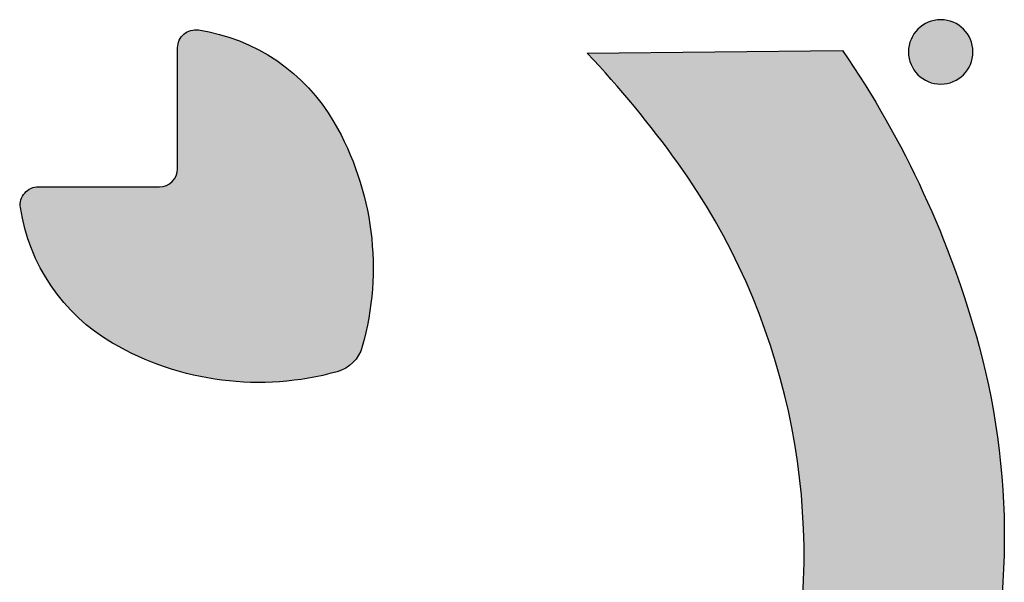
# Model space of a CAD drawing. Header units: millimetres. Extents: x -3873 to -97, y 912 to 4165.
# Tile 367 of 656: x -1879 to -1825, y 2651 to 2682. Entities that reach past the tile are written whole.
import ezdxf

# ---------------------------------------------------------------- set-up
doc = ezdxf.new("R2010")
doc.units = ezdxf.units.MM
doc.layers.add('pattern', color=7, linetype='Continuous', true_color=0x000000)

msp = doc.modelspace()

# ---------------------------------------------------------------- hatches: boundary and pattern name
at = {"layer": 'pattern'}
for points in [[(-1827.518, 2679.379), (-1827.546, 2679.352), (-1827.575, 2679.324), (-1827.605, 2679.298), (-1827.636, 2679.271), (-1827.667, 2679.246), (-1827.7, 2679.221), (-1827.733, 2679.196), (-1827.767, 2679.172), (-1827.802, 2679.149), (-1827.838, 2679.126), (-1827.875, 2679.104), (-1827.912, 2679.083), (-1827.95, 2679.062), (-1827.989, 2679.042), (-1828.028, 2679.024), (-1828.068, 2679.006), (-1828.109, 2678.989), (-1828.15, 2678.973), (-1828.192, 2678.958), (-1828.235, 2678.944), (-1828.278, 2678.931), (-1828.321, 2678.919), (-1828.365, 2678.908), (-1828.409, 2678.898), (-1828.454, 2678.889), (-1828.499, 2678.881), (-1828.544, 2678.875), (-1828.59, 2678.87), (-1828.635, 2678.866), (-1828.681, 2678.863), (-1828.727, 2678.861), (-1828.773, 2678.86), (-1828.819, 2678.861), (-1828.865, 2678.863), (-1828.911, 2678.866), (-1828.956, 2678.87), (-1829.002, 2678.875), (-1829.047, 2678.882), (-1829.092, 2678.89), (-1829.137, 2678.898), (-1829.181, 2678.908), (-1829.225, 2678.919), (-1829.268, 2678.931), (-1829.311, 2678.945), (-1829.354, 2678.959), (-1829.396, 2678.974), (-1829.437, 2678.99), (-1829.478, 2679.007), (-1829.518, 2679.025), (-1829.557, 2679.044), (-1829.596, 2679.064), (-1829.634, 2679.084), (-1829.671, 2679.105), (-1829.708, 2679.127), (-1829.743, 2679.15), (-1829.778, 2679.174), (-1829.812, 2679.198), (-1829.845, 2679.222), (-1829.878, 2679.248), (-1829.909, 2679.273), (-1829.94, 2679.3), (-1829.97, 2679.326), (-1829.999, 2679.354), (-1830.027, 2679.381), (-1830.055, 2679.409), (-1830.082, 2679.438), (-1830.109, 2679.468), (-1830.135, 2679.499), (-1830.16, 2679.531), (-1830.186, 2679.563), (-1830.21, 2679.597), (-1830.234, 2679.631), (-1830.258, 2679.666), (-1830.28, 2679.701), (-1830.302, 2679.738), (-1830.324, 2679.775), (-1830.344, 2679.813), (-1830.364, 2679.852), (-1830.383, 2679.891), (-1830.4, 2679.931), (-1830.417, 2679.972), (-1830.433, 2680.014), (-1830.449, 2680.056), (-1830.463, 2680.098), (-1830.476, 2680.141), (-1830.488, 2680.184), (-1830.499, 2680.228), (-1830.508, 2680.273), (-1830.517, 2680.317), (-1830.525, 2680.362), (-1830.531, 2680.408), (-1830.536, 2680.453), (-1830.541, 2680.499), (-1830.543, 2680.544), (-1830.545, 2680.59), (-1830.546, 2680.636), (-1830.545, 2680.682), (-1830.543, 2680.728), (-1830.54, 2680.774), (-1830.536, 2680.82), (-1830.531, 2680.865), (-1830.524, 2680.91), (-1830.517, 2680.955), (-1830.508, 2681), (-1830.498, 2681.044), (-1830.487, 2681.088), (-1830.475, 2681.131), (-1830.462, 2681.174), (-1830.448, 2681.217), (-1830.432, 2681.259), (-1830.416, 2681.3), (-1830.399, 2681.341), (-1830.381, 2681.381), (-1830.362, 2681.42), (-1830.343, 2681.459), (-1830.322, 2681.497), (-1830.301, 2681.534), (-1830.279, 2681.571), (-1830.256, 2681.607), (-1830.233, 2681.641), (-1830.208, 2681.675), (-1830.184, 2681.709), (-1830.159, 2681.741), (-1830.133, 2681.773), (-1830.106, 2681.803), (-1830.08, 2681.833), (-1830.053, 2681.862), (-1830.025, 2681.89), (-1829.997, 2681.918), (-1829.968, 2681.945), (-1829.938, 2681.972), (-1829.907, 2681.998), (-1829.875, 2682.024), (-1829.843, 2682.049), (-1829.81, 2682.074), (-1829.776, 2682.098), (-1829.741, 2682.121), (-1829.705, 2682.144), (-1829.668, 2682.166), (-1829.631, 2682.187), (-1829.593, 2682.207), (-1829.554, 2682.227), (-1829.515, 2682.246), (-1829.475, 2682.264), (-1829.434, 2682.281), (-1829.393, 2682.297), (-1829.351, 2682.312), (-1829.308, 2682.326), (-1829.265, 2682.339), (-1829.222, 2682.351), (-1829.178, 2682.362), (-1829.134, 2682.372), (-1829.089, 2682.38), (-1829.044, 2682.388), (-1828.999, 2682.394), (-1828.953, 2682.4), (-1828.908, 2682.404), (-1828.862, 2682.407), (-1828.816, 2682.409), (-1828.77, 2682.409), (-1828.724, 2682.408), (-1828.678, 2682.407), (-1828.632, 2682.404), (-1828.587, 2682.399), (-1828.541, 2682.394), (-1828.496, 2682.388), (-1828.451, 2682.38), (-1828.406, 2682.371), (-1828.362, 2682.361), (-1828.318, 2682.35), (-1828.275, 2682.338), (-1828.232, 2682.325), (-1828.189, 2682.311), (-1828.147, 2682.296), (-1828.106, 2682.28), (-1828.065, 2682.262), (-1828.025, 2682.245), (-1827.986, 2682.226), (-1827.947, 2682.206), (-1827.909, 2682.185), (-1827.872, 2682.164), (-1827.835, 2682.142), (-1827.8, 2682.119), (-1827.765, 2682.096), (-1827.731, 2682.072), (-1827.697, 2682.047), (-1827.665, 2682.022), (-1827.633, 2681.996), (-1827.603, 2681.97), (-1827.573, 2681.943), (-1827.544, 2681.916), (-1827.516, 2681.888), (-1827.488, 2681.86), (-1827.461, 2681.831), (-1827.434, 2681.801), (-1827.408, 2681.77), (-1827.382, 2681.739), (-1827.357, 2681.706), (-1827.333, 2681.673), (-1827.309, 2681.639), (-1827.285, 2681.604), (-1827.263, 2681.568), (-1827.241, 2681.532), (-1827.219, 2681.494), (-1827.199, 2681.456), (-1827.179, 2681.418), (-1827.16, 2681.378), (-1827.143, 2681.338), (-1827.126, 2681.297), (-1827.109, 2681.256), (-1827.094, 2681.214), (-1827.08, 2681.172), (-1827.067, 2681.129), (-1827.055, 2681.085), (-1827.044, 2681.041), (-1827.035, 2680.997), (-1827.026, 2680.952), (-1827.018, 2680.907), (-1827.012, 2680.862), (-1827.007, 2680.816), (-1827.002, 2680.771), (-1826.999, 2680.725), (-1826.998, 2680.679), (-1826.997, 2680.633), (-1826.998, 2680.587), (-1827, 2680.541), (-1827.003, 2680.496), (-1827.007, 2680.45), (-1827.012, 2680.405), (-1827.019, 2680.359), (-1827.026, 2680.314), (-1827.035, 2680.27), (-1827.045, 2680.225), (-1827.056, 2680.181), (-1827.068, 2680.138), (-1827.081, 2680.095), (-1827.095, 2680.053), (-1827.111, 2680.011), (-1827.127, 2679.969), (-1827.144, 2679.929), (-1827.162, 2679.889), (-1827.181, 2679.849), (-1827.2, 2679.81), (-1827.221, 2679.772), (-1827.242, 2679.735), (-1827.264, 2679.699), (-1827.287, 2679.663), (-1827.31, 2679.628), (-1827.334, 2679.594), (-1827.359, 2679.561), (-1827.384, 2679.528), (-1827.41, 2679.497), (-1827.436, 2679.466), (-1827.463, 2679.436), (-1827.49, 2679.407)], [(-1879.394, 2672.065), (-1879.398, 2672.091), (-1879.401, 2672.117), (-1879.403, 2672.144), (-1879.404, 2672.17), (-1879.405, 2672.197), (-1879.405, 2672.224), (-1879.404, 2672.25), (-1879.403, 2672.277), (-1879.401, 2672.304), (-1879.398, 2672.331), (-1879.395, 2672.358), (-1879.39, 2672.385), (-1879.385, 2672.412), (-1879.379, 2672.438), (-1879.373, 2672.465), (-1879.366, 2672.491), (-1879.358, 2672.517), (-1879.349, 2672.543), (-1879.34, 2672.569), (-1879.33, 2672.594), (-1879.319, 2672.619), (-1879.308, 2672.644), (-1879.296, 2672.668), (-1879.283, 2672.692), (-1879.27, 2672.716), (-1879.256, 2672.739), (-1879.242, 2672.761), (-1879.227, 2672.783), (-1879.212, 2672.805), (-1879.196, 2672.826), (-1879.179, 2672.846), (-1879.162, 2672.866), (-1879.145, 2672.886), (-1879.127, 2672.905), (-1879.109, 2672.924), (-1879.09, 2672.942), (-1879.07, 2672.96), (-1879.05, 2672.978), (-1879.029, 2672.995), (-1879.008, 2673.011), (-1878.986, 2673.027), (-1878.964, 2673.043), (-1878.941, 2673.058), (-1878.918, 2673.072), (-1878.894, 2673.086), (-1878.87, 2673.099), (-1878.846, 2673.111), (-1878.821, 2673.123), (-1878.796, 2673.134), (-1878.771, 2673.144), (-1878.745, 2673.154), (-1878.72, 2673.163), (-1878.694, 2673.171), (-1878.668, 2673.178), (-1878.642, 2673.185), (-1878.615, 2673.191), (-1878.589, 2673.196), (-1878.562, 2673.201), (-1878.536, 2673.205), (-1878.509, 2673.208), (-1878.483, 2673.21), (-1878.457, 2673.212), (-1878.43, 2673.213), (-1878.404, 2673.213), (-1871.755, 2673.208), (-1871.733, 2673.208), (-1871.71, 2673.209), (-1871.688, 2673.21), (-1871.665, 2673.212), (-1871.642, 2673.214), (-1871.619, 2673.217), (-1871.596, 2673.22), (-1871.573, 2673.224), (-1871.55, 2673.229), (-1871.526, 2673.234), (-1871.503, 2673.24), (-1871.48, 2673.246), (-1871.456, 2673.253), (-1871.433, 2673.26), (-1871.41, 2673.269), (-1871.387, 2673.277), (-1871.364, 2673.287), (-1871.341, 2673.297), (-1871.318, 2673.308), (-1871.295, 2673.319), (-1871.273, 2673.331), (-1871.251, 2673.343), (-1871.229, 2673.356), (-1871.207, 2673.37), (-1871.186, 2673.384), (-1871.165, 2673.399), (-1871.145, 2673.415), (-1871.124, 2673.431), (-1871.104, 2673.447), (-1871.085, 2673.464), (-1871.066, 2673.482), (-1871.047, 2673.5), (-1871.029, 2673.518), (-1871.012, 2673.537), (-1870.995, 2673.557), (-1870.978, 2673.577), (-1870.962, 2673.597), (-1870.947, 2673.617), (-1870.932, 2673.638), (-1870.917, 2673.66), (-1870.904, 2673.681), (-1870.891, 2673.703), (-1870.878, 2673.725), (-1870.866, 2673.748), (-1870.855, 2673.77), (-1870.844, 2673.793), (-1870.834, 2673.816), (-1870.824, 2673.839), (-1870.816, 2673.862), (-1870.807, 2673.885), (-1870.8, 2673.908), (-1870.793, 2673.932), (-1870.786, 2673.955), (-1870.781, 2673.978), (-1870.775, 2674.002), (-1870.771, 2674.025), (-1870.767, 2674.048), (-1870.763, 2674.071), (-1870.76, 2674.094), (-1870.758, 2674.117), (-1870.756, 2674.14), (-1870.755, 2674.162), (-1870.754, 2674.185), (-1870.754, 2674.207), (-1870.748, 2680.856), (-1870.748, 2680.882), (-1870.747, 2680.909), (-1870.745, 2680.935), (-1870.743, 2680.961), (-1870.739, 2680.988), (-1870.735, 2681.014), (-1870.731, 2681.041), (-1870.725, 2681.067), (-1870.719, 2681.093), (-1870.713, 2681.12), (-1870.705, 2681.146), (-1870.697, 2681.172), (-1870.688, 2681.197), (-1870.678, 2681.223), (-1870.668, 2681.248), (-1870.657, 2681.273), (-1870.645, 2681.298), (-1870.633, 2681.322), (-1870.62, 2681.346), (-1870.606, 2681.369), (-1870.592, 2681.393), (-1870.577, 2681.415), (-1870.561, 2681.437), (-1870.545, 2681.459), (-1870.529, 2681.48), (-1870.512, 2681.501), (-1870.494, 2681.521), (-1870.476, 2681.541), (-1870.458, 2681.56), (-1870.439, 2681.579), (-1870.419, 2681.596), (-1870.4, 2681.614), (-1870.38, 2681.631), (-1870.359, 2681.647), (-1870.338, 2681.663), (-1870.317, 2681.678), (-1870.294, 2681.693), (-1870.272, 2681.707), (-1870.249, 2681.721), (-1870.225, 2681.734), (-1870.201, 2681.747), (-1870.177, 2681.759), (-1870.152, 2681.77), (-1870.127, 2681.781), (-1870.102, 2681.791), (-1870.076, 2681.8), (-1870.05, 2681.809), (-1870.024, 2681.816), (-1869.998, 2681.824), (-1869.971, 2681.83), (-1869.945, 2681.836), (-1869.918, 2681.841), (-1869.891, 2681.845), (-1869.864, 2681.849), (-1869.837, 2681.851), (-1869.81, 2681.853), (-1869.783, 2681.855), (-1869.757, 2681.855), (-1869.73, 2681.855), (-1869.703, 2681.854), (-1869.677, 2681.853), (-1869.65, 2681.851), (-1869.624, 2681.848), (-1869.598, 2681.844), (-1869.32, 2681.798), (-1869.041, 2681.744), (-1868.762, 2681.682), (-1868.483, 2681.612), (-1868.205, 2681.534), (-1867.929, 2681.448), (-1867.653, 2681.354), (-1867.38, 2681.252), (-1867.108, 2681.142), (-1866.839, 2681.024), (-1866.573, 2680.898), (-1866.31, 2680.764), (-1866.051, 2680.623), (-1865.795, 2680.474), (-1865.543, 2680.318), (-1865.296, 2680.155), (-1865.054, 2679.985), (-1864.816, 2679.808), (-1864.584, 2679.624), (-1864.357, 2679.434), (-1864.137, 2679.239), (-1863.922, 2679.037), (-1863.714, 2678.83), (-1863.512, 2678.618), (-1863.317, 2678.4), (-1863.128, 2678.179), (-1862.947, 2677.953), (-1862.773, 2677.723), (-1862.606, 2677.489), (-1862.446, 2677.252), (-1862.294, 2677.012), (-1862.149, 2676.77), (-1861.957, 2676.43), (-1861.773, 2676.084), (-1861.597, 2675.732), (-1861.429, 2675.374), (-1861.269, 2675.011), (-1861.118, 2674.642), (-1860.975, 2674.269), (-1860.842, 2673.892), (-1860.718, 2673.51), (-1860.603, 2673.124), (-1860.497, 2672.735), (-1860.402, 2672.342), (-1860.316, 2671.947), (-1860.24, 2671.55), (-1860.174, 2671.15), (-1860.118, 2670.749), (-1860.072, 2670.346), (-1860.037, 2669.942), (-1860.012, 2669.538), (-1859.997, 2669.134), (-1859.992, 2668.73), (-1859.998, 2668.327), (-1860.013, 2667.925), (-1860.039, 2667.524), (-1860.075, 2667.125), (-1860.12, 2666.728), (-1860.175, 2666.334), (-1860.24, 2665.943), (-1860.314, 2665.554), (-1860.397, 2665.17), (-1860.49, 2664.789), (-1860.591, 2664.412), (-1860.608, 2664.353), (-1860.628, 2664.294), (-1860.649, 2664.235), (-1860.673, 2664.177), (-1860.698, 2664.119), (-1860.726, 2664.062), (-1860.755, 2664.005), (-1860.786, 2663.949), (-1860.819, 2663.894), (-1860.855, 2663.84), (-1860.892, 2663.786), (-1860.93, 2663.734), (-1860.971, 2663.683), (-1861.013, 2663.633), (-1861.057, 2663.585), (-1861.103, 2663.538), (-1861.15, 2663.493), (-1861.198, 2663.449), (-1861.248, 2663.406), (-1861.299, 2663.366), (-1861.352, 2663.327), (-1861.405, 2663.29), (-1861.459, 2663.255), (-1861.515, 2663.222), (-1861.571, 2663.191), (-1861.628, 2663.162), (-1861.685, 2663.134), (-1861.743, 2663.109), (-1861.801, 2663.085), (-1861.86, 2663.064), (-1861.919, 2663.045), (-1861.978, 2663.027), (-1862.355, 2662.927), (-1862.736, 2662.835), (-1863.121, 2662.753), (-1863.509, 2662.679), (-1863.901, 2662.615), (-1864.295, 2662.561), (-1864.692, 2662.516), (-1865.091, 2662.481), (-1865.492, 2662.456), (-1865.894, 2662.441), (-1866.297, 2662.437), (-1866.701, 2662.442), (-1867.105, 2662.458), (-1867.509, 2662.483), (-1867.913, 2662.519), (-1868.315, 2662.566), (-1868.716, 2662.622), (-1869.116, 2662.689), (-1869.513, 2662.765), (-1869.908, 2662.852), (-1870.301, 2662.948), (-1870.69, 2663.054), (-1871.075, 2663.17), (-1871.457, 2663.295), (-1871.834, 2663.429), (-1872.207, 2663.572), (-1872.575, 2663.724), (-1872.938, 2663.885), (-1873.296, 2664.053), (-1873.647, 2664.23), (-1873.993, 2664.415), (-1874.333, 2664.607), (-1874.575, 2664.752), (-1874.815, 2664.905), (-1875.051, 2665.065), (-1875.285, 2665.233), (-1875.514, 2665.407), (-1875.74, 2665.589), (-1875.961, 2665.778), (-1876.178, 2665.973), (-1876.39, 2666.176), (-1876.597, 2666.384), (-1876.798, 2666.599), (-1876.994, 2666.82), (-1877.183, 2667.047), (-1877.366, 2667.28), (-1877.543, 2667.517), (-1877.713, 2667.76), (-1877.875, 2668.007), (-1878.031, 2668.259), (-1878.179, 2668.515), (-1878.32, 2668.775), (-1878.453, 2669.039), (-1878.579, 2669.305), (-1878.696, 2669.574), (-1878.806, 2669.846), (-1878.908, 2670.12), (-1879.001, 2670.395), (-1879.087, 2670.672), (-1879.164, 2670.95), (-1879.234, 2671.229), (-1879.295, 2671.508), (-1879.349, 2671.787)], [(-1878.324, 2636.637), (-1878.144, 2650.681), (-1876.704, 2649.356), (-1875.218, 2648.08), (-1873.689, 2646.856), (-1872.119, 2645.686), (-1871.368, 2645.16), (-1870.6, 2644.65), (-1869.816, 2644.157), (-1869.017, 2643.682), (-1868.203, 2643.226), (-1867.374, 2642.788), (-1866.533, 2642.371), (-1865.678, 2641.973), (-1864.812, 2641.596), (-1863.934, 2641.241), (-1863.045, 2640.908), (-1862.147, 2640.597), (-1861.24, 2640.308), (-1860.325, 2640.043), (-1859.403, 2639.801), (-1858.475, 2639.583), (-1857.541, 2639.389), (-1856.603, 2639.219), (-1855.661, 2639.073), (-1854.717, 2638.951), (-1853.772, 2638.854), (-1852.826, 2638.781), (-1851.88, 2638.732), (-1850.935, 2638.708), (-1849.993, 2638.707), (-1849.054, 2638.731), (-1848.118, 2638.778), (-1847.187, 2638.848), (-1846.262, 2638.941), (-1845.344, 2639.057), (-1844.432, 2639.195), (-1843.529, 2639.354), (-1843.386, 2639.383), (-1843.243, 2639.414), (-1843.1, 2639.447), (-1842.957, 2639.484), (-1842.813, 2639.523), (-1842.67, 2639.565), (-1842.527, 2639.61), (-1842.384, 2639.658), (-1842.241, 2639.708), (-1842.099, 2639.761), (-1841.957, 2639.818), (-1841.816, 2639.876), (-1841.675, 2639.938), (-1841.535, 2640.003), (-1841.396, 2640.07), (-1841.258, 2640.14), (-1841.121, 2640.213), (-1840.984, 2640.289), (-1840.849, 2640.368), (-1840.715, 2640.449), (-1840.582, 2640.533), (-1840.451, 2640.62), (-1840.321, 2640.709), (-1840.192, 2640.801), (-1840.066, 2640.896), (-1839.94, 2640.993), (-1839.817, 2641.092), (-1839.695, 2641.194), (-1839.576, 2641.299), (-1839.458, 2641.405), (-1839.342, 2641.514), (-1839.229, 2641.626), (-1839.117, 2641.739), (-1839.008, 2641.855), (-1838.901, 2641.972), (-1838.796, 2642.092), (-1838.694, 2642.213), (-1838.594, 2642.336), (-1838.497, 2642.461), (-1838.402, 2642.588), (-1838.31, 2642.716), (-1838.221, 2642.846), (-1838.134, 2642.977), (-1838.049, 2643.11), (-1837.968, 2643.244), (-1837.889, 2643.379), (-1837.813, 2643.515), (-1837.74, 2643.652), (-1837.669, 2643.79), (-1837.602, 2643.929), (-1837.537, 2644.069), (-1837.475, 2644.21), (-1837.416, 2644.351), (-1837.359, 2644.493), (-1837.306, 2644.635), (-1837.255, 2644.777), (-1837.207, 2644.92), (-1837.162, 2645.063), (-1837.12, 2645.206), (-1837.081, 2645.35), (-1837.044, 2645.493), (-1837.01, 2645.636), (-1836.978, 2645.779), (-1836.95, 2645.922), (-1836.789, 2646.825), (-1836.649, 2647.736), (-1836.532, 2648.655), (-1836.437, 2649.579), (-1836.365, 2650.51), (-1836.317, 2651.445), (-1836.292, 2652.385), (-1836.291, 2653.327), (-1836.313, 2654.272), (-1836.36, 2655.218), (-1836.432, 2656.164), (-1836.527, 2657.11), (-1836.647, 2658.054), (-1836.792, 2658.996), (-1836.96, 2659.934), (-1837.153, 2660.868), (-1837.369, 2661.797), (-1837.609, 2662.719), (-1837.873, 2663.635), (-1838.16, 2664.542), (-1838.469, 2665.441), (-1838.801, 2666.33), (-1839.155, 2667.208), (-1839.53, 2668.076), (-1839.926, 2668.931), (-1840.342, 2669.773), (-1840.778, 2670.602), (-1841.234, 2671.417), (-1841.707, 2672.217), (-1842.199, 2673.002), (-1842.707, 2673.771), (-1843.232, 2674.523), (-1844.399, 2676.095), (-1845.62, 2677.626), (-1846.893, 2679.114), (-1848.216, 2680.557), (-1834.172, 2680.712), (-1833.547, 2679.78), (-1832.942, 2678.833), (-1832.355, 2677.872), (-1831.789, 2676.898), (-1831.242, 2675.912), (-1830.717, 2674.913), (-1830.212, 2673.903), (-1829.728, 2672.883), (-1829.266, 2671.852), (-1828.826, 2670.812), (-1828.409, 2669.764), (-1828.014, 2668.708), (-1827.641, 2667.644), (-1827.292, 2666.574), (-1826.965, 2665.499), (-1826.662, 2664.419), (-1826.481, 2663.724), (-1826.313, 2663.025), (-1826.156, 2662.321), (-1826.012, 2661.614), (-1825.881, 2660.902), (-1825.762, 2660.187), (-1825.655, 2659.468), (-1825.562, 2658.747), (-1825.482, 2658.023), (-1825.414, 2657.297), (-1825.36, 2656.569), (-1825.319, 2655.84), (-1825.291, 2655.11), (-1825.276, 2654.379), (-1825.275, 2653.647), (-1825.287, 2652.916), (-1825.312, 2652.184), (-1825.351, 2651.454), (-1825.403, 2650.725), (-1825.468, 2649.997), (-1825.546, 2649.27), (-1825.637, 2648.546), (-1825.741, 2647.825), (-1825.858, 2647.106), (-1825.988, 2646.39), (-1826.131, 2645.678), (-1826.286, 2644.97), (-1826.453, 2644.266), (-1826.633, 2643.566), (-1826.825, 2642.871), (-1827.029, 2642.182), (-1827.245, 2641.498), (-1827.414, 2641), (-1827.599, 2640.503), (-1827.8, 2640.01), (-1828.016, 2639.519), (-1828.247, 2639.033), (-1828.494, 2638.551), (-1828.756, 2638.075), (-1829.033, 2637.604), (-1829.324, 2637.141), (-1829.631, 2636.684), (-1829.951, 2636.236), (-1830.286, 2635.797), (-1830.634, 2635.367), (-1830.996, 2634.948), (-1831.37, 2634.539), (-1831.757, 2634.141), (-1832.155, 2633.755), (-1832.565, 2633.381), (-1832.985, 2633.02), (-1833.416, 2632.673), (-1833.856, 2632.339), (-1834.304, 2632.019), (-1834.761, 2631.713), (-1835.225, 2631.422), (-1835.696, 2631.146), (-1836.173, 2630.885), (-1836.655, 2630.64), (-1837.142, 2630.409), (-1837.633, 2630.194), (-1838.127, 2629.994), (-1838.623, 2629.81), (-1839.122, 2629.641), (-1839.806, 2629.427), (-1840.496, 2629.224), (-1841.191, 2629.034), (-1841.891, 2628.855), (-1842.596, 2628.689), (-1843.304, 2628.535), (-1844.016, 2628.393), (-1844.732, 2628.265), (-1845.451, 2628.149), (-1846.173, 2628.046), (-1846.897, 2627.956), (-1847.624, 2627.879), (-1848.352, 2627.815), (-1849.081, 2627.765), (-1849.812, 2627.728), (-1850.543, 2627.704), (-1851.275, 2627.693), (-1852.006, 2627.696), (-1852.737, 2627.712), (-1853.467, 2627.741), (-1854.197, 2627.783), (-1854.924, 2627.839), (-1855.65, 2627.907), (-1856.374, 2627.989), (-1857.095, 2628.084), (-1857.813, 2628.191), (-1858.528, 2628.311), (-1859.24, 2628.444), (-1859.947, 2628.589), (-1860.651, 2628.747), (-1861.349, 2628.917), (-1862.043, 2629.098), (-1863.123, 2629.404), (-1864.198, 2629.732), (-1865.268, 2630.083), (-1866.33, 2630.458), (-1867.386, 2630.855), (-1868.434, 2631.274), (-1869.473, 2631.716), (-1870.502, 2632.18), (-1871.522, 2632.665), (-1872.531, 2633.172), (-1873.528, 2633.699), (-1874.514, 2634.247), (-1875.487, 2634.816), (-1876.447, 2635.404), (-1877.392, 2636.011)]]:
    msp.add_hatch(color=256, dxfattribs=at).paths.add_polyline_path(points, flags=0)

# ---------------------------------------------------------------- linework, layer by layer
for p, q in [((-1870.754, 2674.207), (-1870.748, 2680.856)), ((-1848.216, 2680.557), (-1834.172, 2680.712)), ((-1878.404, 2673.213), (-1871.755, 2673.208))]:
    msp.add_line(p, q, dxfattribs=at)
at = {"layer": 'pattern', "extrusion": (0, 0, -1)}
msp.add_circle((1828.771, 2680.635), 1.774, dxfattribs=at)
for centre, radius, start, end in [((1869.748, 2680.855), 1, 0.0499, 98.6066), ((1871.156, 2671.551), 10.41, 98.6066, 149.9127), ((1878.269, 2650.509), 53.449, 145.5913, 164.9152), ((1875.997, 2668.747), 16.004, 149.9127, 195.7153), ((1878.405, 2672.213), 1, 351.4933, 90.0499), ((1869.098, 2673.605), 10.41, 300.1871, 351.4932), ((1866.286, 2678.441), 16.004, 254.3845, 300.1871), ((1862.516, 2664.953), 2, 195.7153, 254.3845), ((1865.54, 2653.939), 40.266, 164.9152, 197.9987)]:
    msp.add_arc(centre, radius, start, end, dxfattribs=at)
at = {"layer": 'pattern'}
for centre, radius, start, end in [((-1889.404, 2641.456), 56.792, 35.6089, 43.5107), ((-1871.754, 2674.208), 1, 269.9501, 359.9501), ((-1873.423, 2652.901), 37.135, 349.1673, 35.6089)]:
    msp.add_arc(centre, radius, start, end, dxfattribs=at)

doc.saveas('drawing.dxf')
